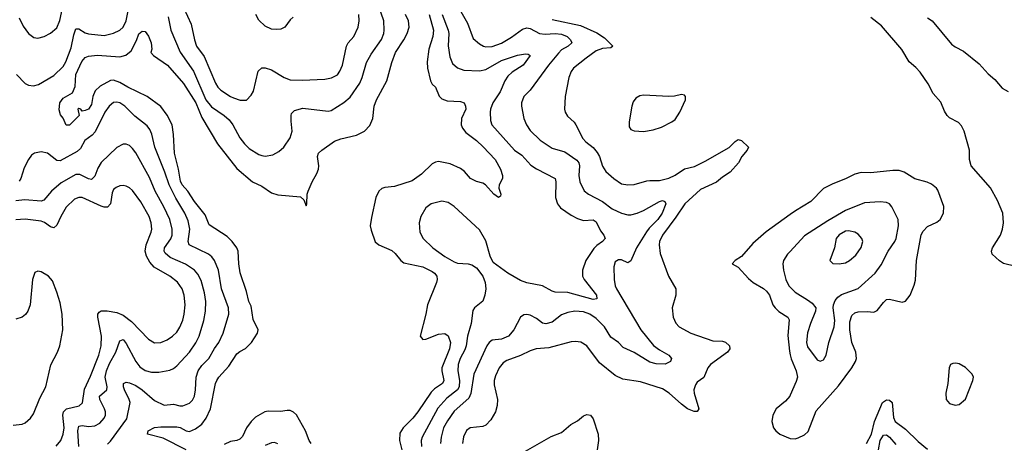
# Model space of a CAD drawing. Header units: inches. Extents: x 1682530 to 1839546, y 640742 to 791647.
# Tile 872 of 923: x 1795114 to 1801357, y 755491 to 758177. Entities that reach past the tile are written whole.
import ezdxf

# ---------------------------------------------------------------- set-up
doc = ezdxf.new("R2010")
doc.units = ezdxf.units.IN
doc.header["$MEASUREMENT"] = 0
doc.layers.add('B7795', color=7, linetype='Continuous')
doc.layers.add('B8705', color=7, linetype='Continuous')

msp = doc.modelspace()

# ---------------------------------------------------------------- linework, layer by layer
at = {"layer": 'B7795', "color": 5}
for points, elevation in [([(1796056.5, 758196.5), (1796071.8, 758110), (1796132, 757972), (1796216.6, 757850), (1796294.5, 757670), (1796330, 757624.4), (1796410, 757570.2), (1796441.4, 757541.4), (1796465.8, 757510), (1796510, 757428.8), (1796539.1, 757390), (1796570, 757360.8), (1796630, 757323.2), (1796650, 757316.1), (1796670, 757311.6), (1796719.5, 757320.5), (1796757.4, 757342.6), (1796789.6, 757370), (1796830, 757427.7), (1796842.6, 757470), (1796834.6, 757534.6), (1796835.2, 757570), (1796838, 757582), (1796857.5, 757602.5), (1796910, 757615.6), (1797070, 757598.3), (1797090, 757601.8), (1797170, 757653.2), (1797210, 757685.5), (1797270, 757774.6), (1797285.6, 757810), (1797314, 757906), (1797341.9, 757958.1), (1797408.6, 758051.4), (1797422.9, 758090), (1797425.6, 758110), (1797422.6, 758170), (1797368.5, 758330)], 640), ([(1795093.5, 757830), (1795150, 757773.7), (1795170, 757763.2), (1795201.5, 757758.5), (1795233.2, 757766.8), (1795330, 757823), (1795390, 757880.6), (1795407.5, 757910), (1795440.7, 757999.3), (1795457.6, 758082.4), (1795470, 758118.7), (1795490, 758118.9), (1795530, 758093.5), (1795550, 758087), (1795650, 758077.8), (1795710, 758091.6), (1795750, 758110.3), (1795770, 758130.3), (1795788.4, 758170), (1795806.2, 758253.8)], 640), ([(1795110, 758188.2), (1795136.8, 758136.8), (1795170.2, 758090.2), (1795204.1, 758064.1), (1795230, 758060.3), (1795270, 758070.2), (1795310, 758092.4), (1795350, 758126), (1795368.8, 758171.2), (1795390.9, 758269.1)], 660), ([(1796155.3, 758250), (1796201.9, 758150), (1796223.1, 758050), (1796236, 758010), (1796284, 757944), (1796355.2, 757775.2), (1796370.1, 757750.1), (1796390, 757731), (1796450, 757690.2), (1796470, 757681.3), (1796512.9, 757667.1), (1796552.7, 757667.3), (1796581.1, 757698.9), (1796596.5, 757723.5), (1796626.9, 757850), (1796650, 757871.8), (1796670, 757872.9), (1796710, 757858.8), (1796791.3, 757811.3), (1796830, 757796.6), (1796905.2, 757794.8), (1797050, 757800.2), (1797091.8, 757808.2), (1797130, 757828.1), (1797145, 757850), (1797160.3, 757890), (1797185.8, 758010), (1797197.2, 758030), (1797231.8, 758070), (1797259.4, 758130), (1797267.2, 758170), (1797264.4, 758210)], 660), ([(1796169, 755450), (1796024.8, 755524.8), (1795923.7, 755550), (1795928, 755570), (1795970, 755590.9), (1796010, 755596.2), (1796110, 755594.6), (1796130.9, 755590.9), (1796170, 755571.1), (1796190, 755566.2), (1796230, 755582.2), (1796270, 755613.2), (1796295.9, 755650), (1796323.2, 755710), (1796356.8, 755870), (1796364.5, 755890), (1796376.8, 755910), (1796440, 755980), (1796490, 756058.4), (1796510, 756074.3), (1796546.6, 756093.4), (1796583.1, 756130), (1796623.1, 756190), (1796625.4, 756210), (1796595.3, 756275.3), (1796581.1, 756361.1), (1796566.4, 756390), (1796553, 756453), (1796512.1, 756572.1), (1796503.2, 756630), (1796498.9, 756710), (1796491.6, 756730), (1796461.8, 756770), (1796430, 756802.2), (1796315.5, 756875.5), (1796290, 756940.7), (1796223.5, 757023.5), (1796179.9, 757090), (1796143.4, 757130), (1796132.9, 757152.9), (1796122, 757230), (1796095.7, 757330), (1796089.3, 757450), (1796080.4, 757510), (1796050, 757572.3), (1796010, 757627.6), (1795921.8, 757690), (1795800.3, 757750), (1795750, 757779.9), (1795710, 757794.3), (1795690, 757791.2), (1795624.2, 757755.8), (1795593, 757727), (1795577.3, 757690), (1795570, 757638.7), (1795550, 757609.8), (1795530, 757600.5), (1795510, 757598), (1795502, 757610), (1795490, 757614.5), (1795482.8, 757610), (1795490.7, 757570), (1795430, 757507.6), (1795410, 757508), (1795390, 757552.7), (1795373.6, 757573.6), (1795364.9, 757604.9), (1795369.8, 757650), (1795390, 757680.3), (1795450, 757713.4), (1795466.2, 757753.8), (1795470, 757830.4), (1795507.6, 757912.4), (1795530, 757938), (1795550, 757946.4), (1795608.2, 757951.8), (1795750, 757941), (1795787.8, 757952.2), (1795820.9, 757979.1), (1795855.3, 758044.7), (1795870, 758087.7), (1795890, 758103.8), (1795910, 758102.8), (1795930, 758073.4), (1795948.7, 758030), (1795951.3, 757990), (1795945.5, 757970), (1795962, 757950), (1796051, 757890), (1796152.8, 757772.8), (1796230.9, 757650.9), (1796270, 757557.1), (1796368.8, 757390), (1796490, 757234.5), (1796590, 757149.3), (1796650, 757120.7), (1796710, 757079.3), (1796750, 757066.8), (1796894.5, 757054.5), (1796915.2, 757035.2), (1796930, 756996), (1796935.6, 757010), (1796936.9, 757070), (1796942.6, 757090), (1796968.3, 757150), (1796998.6, 757201.4), (1797008.7, 757230), (1797010.8, 757250.8), (1797002.5, 757310), (1797008.9, 757330), (1797029.8, 757350), (1797110, 757407.5), (1797150, 757422.3), (1797250, 757444.2), (1797300.7, 757470), (1797334.5, 757505.5), (1797354.2, 757550), (1797362.5, 757630), (1797376.2, 757670), (1797442.6, 757790), (1797474, 757906), (1797496.4, 757970), (1797550.6, 758050), (1797571.5, 758090), (1797584, 758130), (1797579.3, 758170), (1797559.4, 758210)], 620), ([(1796847.5, 758192.5), (1796830, 758175.6), (1796796.4, 758130), (1796770, 758117.2), (1796745.5, 758114.5), (1796710, 758118.2), (1796670, 758136), (1796630, 758174), (1796610.5, 758210.5)], 660), ([(1797710, 758210.3), (1797737.8, 758110), (1797734.6, 758070), (1797707.3, 757990), (1797698.8, 757910), (1797700.2, 757870), (1797718.6, 757790), (1797729.4, 757769.4), (1797750.2, 757750), (1797772.9, 757692.9), (1797790, 757674.9), (1797823.7, 757663.7), (1797910, 757657.6), (1797932.7, 757650), (1797941.7, 757630), (1797943.2, 757610), (1797915, 757550), (1797913, 757510), (1797920.8, 757490), (1797942.5, 757462.6), (1798010, 757411.4), (1798052.2, 757372.2), (1798128.2, 757290), (1798162.3, 757230), (1798175.6, 757190), (1798176, 757170), (1798154.6, 757130), (1798151.7, 757110), (1798163.8, 757070), (1798162, 757058), (1798150, 757049.6), (1798120.5, 757070), (1798066.9, 757130), (1798050, 757141.8), (1798010, 757151.8), (1797972.8, 757170), (1797934.6, 757214.6), (1797910, 757234.6), (1797843.9, 757263.9), (1797770, 757278.4), (1797750, 757274.3), (1797730, 757263.7), (1797661.6, 757198.4), (1797603.6, 757156.4), (1797490, 757119.8), (1797430, 757114), (1797410, 757107), (1797390.7, 757089.3), (1797373.2, 757050), (1797343.9, 756923.9), (1797336.5, 756870), (1797341.8, 756841.8), (1797368.1, 756768.1), (1797390.6, 756750), (1797474.2, 756714.2), (1797495.1, 756695.1), (1797530.1, 756650.1), (1797550, 756635.2), (1797670.3, 756610), (1797730, 756580.2), (1797744.9, 756570), (1797759.6, 756550), (1797761.5, 756530), (1797756.5, 756510), (1797699.6, 756370), (1797690.2, 756310), (1797653.1, 756170), (1797670, 756150.3), (1797690, 756151.3), (1797770, 756183), (1797810, 756188.1), (1797831.9, 756171.9), (1797845.5, 756130), (1797839.8, 756090), (1797791.5, 755970), (1797790.1, 755950), (1797802.4, 755890), (1797795.5, 755870), (1797744.1, 755835.9), (1797723.5, 755816.5), (1797639.4, 755690), (1797606.5, 755650), (1797545.5, 755590), (1797525.5, 755554.5), (1797521.8, 755510), (1797536.3, 755450)], 620), ([(1797792.5, 758210), (1797831.2, 758110), (1797835.4, 758090), (1797830.7, 758010.7), (1797841.8, 757941.8), (1797859.3, 757899.3), (1797890, 757872.5), (1797930, 757858.2), (1798030, 757853.5), (1798070, 757862.5), (1798170, 757919.1), (1798270, 757952.5), (1798321.1, 757961.1), (1798338.8, 757958.8), (1798351.3, 757951.3), (1798306.4, 757890), (1798236.1, 757843.9), (1798210, 757819.3), (1798191.1, 757788.9), (1798160.7, 757719.3), (1798113.6, 757650), (1798099.8, 757610), (1798097.8, 757590), (1798098.4, 757538.4), (1798107, 757510), (1798250.9, 757350.9), (1798297.4, 757317.4), (1798354.9, 757254.9), (1798390, 757231.4), (1798510, 757170.4), (1798514, 757150), (1798512.1, 757050), (1798524.7, 757010), (1798543.9, 756983.9), (1798610, 756936.9), (1798650, 756916.3), (1798690, 756904.5), (1798750, 756907.5), (1798770, 756895.8), (1798797.7, 756837.7), (1798818.6, 756810), (1798825.3, 756790), (1798810.3, 756770), (1798774.1, 756745.9), (1798754, 756726), (1798704.2, 756650), (1798682.6, 756590), (1798683.6, 756550), (1798693.8, 756530), (1798772.4, 756430), (1798773.1, 756406.9), (1798750, 756404.1), (1798590, 756448.5), (1798510, 756450.5), (1798490, 756456.8), (1798430, 756489.1), (1798330, 756508.7), (1798290, 756524.2), (1798209.4, 756570), (1798117, 756637), (1798098, 756678), (1798070, 756776), (1798030, 756845.1), (1797870, 756992.8), (1797830, 757017.4), (1797790, 757026.6), (1797724, 757010), (1797690, 756984.5), (1797657.6, 756930), (1797647, 756890), (1797650.4, 756830), (1797672.4, 756790), (1797734, 756730), (1797810, 756676.3), (1797870, 756642.6), (1797890, 756633.8), (1797958, 756630), (1797982, 756622), (1798010, 756604.9), (1798051.4, 756551.4), (1798064.9, 756510), (1798068.9, 756470), (1798064.2, 756430), (1798050, 756392.7), (1797997.3, 756350), (1797986.7, 756333.3), (1797977.1, 756250), (1797954.4, 756170), (1797944.4, 756110), (1797935.8, 756084.2), (1797907.2, 756030), (1797894.3, 755990), (1797891.7, 755950), (1797902, 755890), (1797900.8, 755850), (1797889.5, 755830), (1797822.9, 755777.1), (1797766, 755714), (1797665.9, 755530), (1797660.1, 755510), (1797661.7, 755470)], 640), ([(1797911.4, 758230), (1797954.5, 758154.5), (1797990, 758058.7), (1798030, 758023.7), (1798054.8, 758010), (1798070, 758006), (1798110, 758007.9), (1798170, 758028.8), (1798233.3, 758066.7), (1798302.9, 758117.1), (1798330, 758125.1), (1798350, 758120.5), (1798410, 758089), (1798445.3, 758085.3), (1798510, 758089.7), (1798550, 758085.2), (1798584.5, 758070), (1798606.5, 758050), (1798614.4, 758030), (1798592.8, 758010), (1798550, 757985.2), (1798530, 757966), (1798467.1, 757890), (1798350, 757731.5), (1798310.2, 757689.8), (1798296.1, 757650), (1798296.1, 757630), (1798310.2, 757550), (1798327.1, 757510), (1798350, 757473.7), (1798413.4, 757413.4), (1798490, 757363), (1798570, 757338.6), (1798646.2, 757286.2), (1798658.9, 757270), (1798663.5, 757250), (1798659.8, 757190), (1798664.7, 757150), (1798692.6, 757092.6), (1798720.4, 757070), (1798810, 757025), (1798870, 756977.5), (1798930, 756950.2), (1798970, 756940.6), (1798990, 756940.5), (1799029.6, 756950), (1799070, 756967.7), (1799170, 757025.1), (1799190.1, 757030.1), (1799204.2, 757024.2), (1799210.1, 757010), (1799188.4, 756950), (1799159.3, 756910), (1799104.4, 756855.6), (1799087.4, 756832.6), (1799025, 756730), (1798990, 756649.2), (1798970, 756636.3), (1798930, 756654), (1798910, 756655.4), (1798890, 756642), (1798881.3, 756610), (1798883.2, 756530), (1798889.3, 756490), (1798897.8, 756470), (1799052.4, 756210), (1799132, 756112), (1799170, 756083.9), (1799230.7, 756050), (1799247.7, 756030), (1799240.5, 756010), (1799206.7, 755993.3), (1799150, 755995.4), (1799110, 756006.6), (1799010, 756066.4), (1798939.5, 756099.5), (1798910, 756130.6), (1798863.3, 756163.2), (1798822, 756230), (1798770, 756282.6), (1798730, 756309.9), (1798690, 756324.9), (1798634, 756330), (1798590, 756321.4), (1798550, 756304.8), (1798490, 756259.4), (1798450, 756248), (1798430, 756252.9), (1798390, 756283.5), (1798350, 756304.4), (1798330, 756308.2), (1798310, 756305.6), (1798289.1, 756290.9), (1798247.1, 756210), (1798214, 756170), (1798170, 756151.6), (1798110, 756144.5), (1798090, 756130.9), (1798076.9, 756110), (1797993.3, 755930), (1797973.8, 755806.2), (1797962.5, 755777.5), (1797870, 755694.3), (1797826.1, 755633.9), (1797802.3, 755590), (1797786.4, 755530), (1797783.3, 755490)], 660), ([(1798490, 758178.4), (1798670, 758139.8), (1798774.3, 758094.3), (1798822.8, 758062.8), (1798874, 758010), (1798861.6, 757998.4), (1798810, 757995.6), (1798770, 757979.5), (1798705.6, 757934.4), (1798626.5, 757870), (1798611.3, 757848.7), (1798596.6, 757810), (1798572.9, 757690), (1798568.1, 757610), (1798572.8, 757590), (1798586.6, 757566.6), (1798630, 757527), (1798641.3, 757510), (1798684.8, 757424.8), (1798703.7, 757403.7), (1798750, 757367.7), (1798776, 757336), (1798789.5, 757310), (1798809.6, 757249.6), (1798830, 757215.6), (1798881.1, 757170), (1798930, 757136.9), (1798970, 757129.2), (1799010, 757131.9), (1799090, 757155.1), (1799110, 757158.7), (1799170, 757156.8), (1799230, 757173.1), (1799270, 757191.9), (1799330, 757231.4), (1799392.8, 757247.2), (1799460.8, 757279.3), (1799612.7, 757367.3), (1799650, 757406), (1799670, 757418), (1799690, 757410.4), (1799734.9, 757370), (1799727.4, 757350), (1799692.8, 757310), (1799671.3, 757270), (1799619.4, 757210), (1799570, 757178.8), (1799532.7, 757147.3), (1799430, 757101.3), (1799330.5, 757009.5), (1799275.1, 756924.9), (1799190.9, 756810), (1799171.8, 756770), (1799167.8, 756750), (1799175, 756695), (1799227, 756550), (1799273.8, 756470), (1799274.9, 756430), (1799250.4, 756350), (1799256.9, 756290), (1799273.7, 756253.7), (1799296.4, 756230), (1799370, 756189.2), (1799510, 756141.4), (1799570, 756139), (1799590, 756133.5), (1799614.7, 756110), (1799616.5, 756090), (1799602.8, 756070), (1799494.3, 755990), (1799478.2, 755970), (1799451.9, 755908.1), (1799410, 755878), (1799398.7, 755861.3), (1799389.5, 755830.5), (1799390.9, 755810), (1799420.3, 755710), (1799410, 755692), (1799390, 755692.3), (1799348.6, 755710), (1799310, 755738.6), (1799232.5, 755810), (1799190, 755835.9), (1799050, 755880.7), (1798938, 755898), (1798890, 755921), (1798790, 756001.7), (1798710, 756108.5), (1798672.2, 756132.2), (1798637.4, 756137.4), (1798610, 756135), (1798470, 756096.3), (1798389.5, 756090.5), (1798350, 756078), (1798290, 756047.5), (1798203.3, 756016.7), (1798179.4, 756000.6), (1798155.2, 755970), (1798130, 755919.7), (1798121.6, 755890), (1798122, 755862), (1798144.4, 755770), (1798142, 755730), (1798131.9, 755690), (1798100.8, 755639.2), (1798070, 755607), (1798050, 755597.4), (1797970.2, 755589.8), (1797947.7, 755572.3), (1797928, 755532), (1797921, 755490)], 680), ([(1795670, 755486.4), (1795690, 755505.6), (1795792.6, 755647.4), (1795813.9, 755750), (1795809.3, 755770), (1795778.6, 755830), (1795771.7, 755850), (1795771.8, 755870), (1795790, 755879.1), (1795810, 755875.5), (1795850, 755858.2), (1795891.1, 755830), (1795970, 755763), (1796030, 755732.7), (1796090, 755739.3), (1796130, 755728.3), (1796149.2, 755729.2), (1796190, 755744.7), (1796210, 755765.5), (1796222, 755790), (1796229, 755830), (1796232.7, 755910), (1796245.8, 755950), (1796270, 755984.1), (1796313.8, 756030), (1796348.5, 756091.5), (1796376, 756130), (1796404, 756190), (1796440.2, 756310), (1796438, 756350), (1796394.7, 756470), (1796374.2, 756590), (1796350.4, 756650.4), (1796333.4, 756673.4), (1796311.3, 756691.3), (1796189.8, 756750), (1796182.4, 756770), (1796192.2, 756850), (1796181.8, 756901.8), (1796160.5, 756950), (1796104.6, 757044.6), (1796061.5, 757130), (1796034.8, 757210), (1795971.1, 757370), (1795951.7, 757451.6), (1795940.2, 757480.2), (1795923.5, 757503.5), (1795845.1, 757565.1), (1795781, 757630), (1795750, 757649.8), (1795730, 757654.6), (1795710, 757652.9), (1795680.7, 757630), (1795654.5, 757590), (1795593.1, 757466.9), (1795574.4, 757445.6), (1795528.3, 757411.8), (1795499.2, 757360.8), (1795479.1, 757340.9), (1795370, 757281.5), (1795350, 757285), (1795290, 757331.1), (1795250, 757339), (1795208.5, 757331.5), (1795190, 757318.2), (1795169.7, 757290.3), (1795142.6, 757237.4), (1795122.3, 757170), (1795110, 757153.6)], 640), ([(1795488.6, 755470), (1795483.7, 755570), (1795490, 755599), (1795510, 755604.4), (1795550, 755597.4), (1795590, 755601.9), (1795621.4, 755618.6), (1795648.9, 755650), (1795657.3, 755670), (1795657.6, 755690), (1795652.1, 755710), (1795621.5, 755770), (1795621.1, 755790), (1795666.3, 755830), (1795667.9, 755850), (1795656.6, 755910), (1795664, 755950), (1795683.2, 755996.8), (1795723.4, 756070), (1795750, 756140.4), (1795770, 756148.7), (1795790, 756124.9), (1795850, 756009), (1795877, 755977), (1795910, 755952.8), (1795950, 755941.7), (1795997.2, 755942.8), (1796065.4, 755954.6), (1796090, 755965.8), (1796110, 755981.8), (1796191.4, 756070), (1796231.2, 756128.8), (1796251.9, 756170), (1796282.7, 756270), (1796292.7, 756330), (1796295.2, 756390), (1796286.2, 756446.2), (1796264.6, 756524.6), (1796243.6, 756563.6), (1796221.8, 756590), (1796166.5, 756626.5), (1796068.4, 756668.4), (1796037.5, 756697.5), (1796030.6, 756710), (1796032.8, 756730), (1796073.2, 756786.8), (1796081.4, 756810), (1796081.9, 756850), (1796066, 756910), (1796028.8, 756990), (1795973.3, 757090), (1795936.8, 757176.8), (1795850, 757332.8), (1795830, 757361.1), (1795810, 757379.1), (1795790, 757388.5), (1795770, 757388.5), (1795730, 757367.1), (1795630, 757270.9), (1795610, 757236.9), (1795590, 757184.4), (1795570, 757164.4), (1795550, 757169.2), (1795495.7, 757195.7), (1795470, 757195), (1795376.6, 757143.4), (1795315.3, 757090), (1795267.1, 757032.9), (1795250, 757026.6), (1795145.9, 757034.1), (1795090, 757028.6)], 660), ([(1795346.1, 755473.9), (1795376.1, 755510), (1795390.8, 755549.2), (1795395.4, 755590), (1795388.3, 755670), (1795391.7, 755690), (1795411.1, 755708.9), (1795491.9, 755728.1), (1795513.1, 755746.9), (1795524.5, 755835.5), (1795563, 755917), (1795615.3, 756050), (1795630.4, 756110), (1795633.2, 756170), (1795609.4, 756290), (1795610.7, 756310), (1795617.3, 756322.7), (1795630, 756331.6), (1795668.6, 756331.4), (1795730, 756320.4), (1795770, 756304.5), (1795824.2, 756264.2), (1795930, 756151.3), (1795970, 756129.1), (1796010, 756130.2), (1796050, 756147.1), (1796084, 756170), (1796110, 756196), (1796130, 756228.5), (1796148, 756272), (1796156.8, 756310), (1796162.5, 756370), (1796157, 756430), (1796143.9, 756470), (1796113.9, 756513.9), (1796066.4, 756550), (1795967.9, 756607.9), (1795939.3, 756639.3), (1795918.2, 756678.2), (1795909.3, 756710), (1795916.2, 756750), (1795947.8, 756830), (1795951.2, 756850), (1795947.2, 756890), (1795934.9, 756930), (1795882.7, 757022.7), (1795830, 757093.5), (1795810, 757110.9), (1795790, 757120.9), (1795770, 757125.3), (1795750, 757123.1), (1795726.2, 757113.8), (1795710, 757099.6), (1795701.5, 757078.5), (1795689.6, 757010.4), (1795670, 756989.2), (1795650, 756987.9), (1795630, 756994.3), (1795510, 757049), (1795490, 757050.7), (1795460.9, 757039.1), (1795410, 756988.5), (1795375.1, 756930), (1795350, 756875.3), (1795330, 756857.4), (1795310, 756863.9), (1795272, 756892), (1795250, 756900.8), (1795150, 756912.2), (1795090, 756907.7)], 680), ([(1800000, 756941.7), (1799847, 756833), (1799762.7, 756757.3), (1799690, 756675.6), (1799651, 756650), (1799632, 756630), (1799670, 756608.2), (1799735.5, 756535.5), (1799764.9, 756510), (1799830, 756473.2), (1799850, 756456.5), (1799867.8, 756430), (1799889.4, 756370), (1799903.2, 756350), (1799926.6, 756326.6), (1799984.7, 756290), (1799993.6, 756273.6), (1799985.4, 756174.6), (1799994.8, 756074.8), (1800000, 756052.9)], 720), ([(1800000, 756708.4), (1799983.2, 756690), (1799957.3, 756650), (1799952.6, 756630), (1799956.2, 756590), (1799972.3, 756530), (1799990.9, 756490), (1800000, 756480.8)], 740), ([(1795073.2, 755606.8), (1795130, 755612.8), (1795150, 755621.7), (1795183.2, 755650), (1795202.7, 755677.3), (1795242.6, 755777.4), (1795279.5, 755850), (1795312.1, 755987.9), (1795353.6, 756070), (1795369, 756110), (1795387.4, 756210), (1795384, 756310), (1795370, 756382.7), (1795350.5, 756450.5), (1795322, 756522), (1795296.2, 756550), (1795250, 756578.3), (1795230, 756582), (1795210, 756573.6), (1795195.8, 756530), (1795180.5, 756370), (1795165.3, 756330), (1795151.4, 756308.6), (1795129.2, 756290.8), (1795090, 756278.1)], 720), ([(1800000, 755795.4), (1799997.6, 755790), (1799970, 755758.7), (1799910, 755709.4), (1799888.5, 755670), (1799883.1, 755630), (1799894, 755590), (1799908.4, 755570), (1799933, 755550), (1800000, 755521.7)], 720), ([(1796962.5, 755490), (1796949.4, 755509.4), (1796926.3, 755570), (1796870, 755671.6), (1796850, 755689.6), (1796830, 755698.3), (1796810, 755699.7), (1796767.5, 755692.5), (1796690, 755696), (1796668.4, 755691.6), (1796610, 755656.2), (1796581.1, 755630), (1796551.8, 755590), (1796526.7, 755533.3), (1796510, 755516.5), (1796490, 755508.3), (1796450, 755501.8), (1796410, 755484.5)], 620), ([(1798231.7, 755390), (1798484.9, 755535.1), (1798550, 755559.1), (1798607.8, 755610), (1798650, 755633), (1798690, 755664.6), (1798710, 755673.7), (1798733.1, 755670), (1798750, 755646), (1798781.3, 755550), (1798784.5, 755510), (1798774.8, 755450)], 680), ([(1796750, 755487.1), (1796730, 755495.6), (1796710, 755494), (1796670, 755476.9)], 640)]:
    msp.add_lwpolyline(points, dxfattribs=dict(at, elevation=elevation))
at = {"layer": 'B7795', "color": 5, "elevation": 720}
msp.add_lwpolyline([(1799310, 757703.7), (1799266.6, 757693.4), (1799230, 757691.3), (1799070, 757698), (1799045.3, 757694.7), (1799020.2, 757679.8), (1799003.6, 757656.4), (1798995, 757630), (1798977.8, 757530), (1798978.4, 757498.4), (1798990, 757480.5), (1799010, 757472.2), (1799070, 757469.1), (1799130, 757478), (1799183.6, 757496.4), (1799250, 757528.7), (1799270, 757545.5), (1799298.9, 757590), (1799336.2, 757670), (1799336, 757690), (1799330, 757699)], close=True, dxfattribs=at)
at = {"layer": 'B8705', "color": 5}
for points, elevation in [([(1801430, 756611.9), (1801352, 756632), (1801327.4, 756647.4), (1801279.6, 756690), (1801275.1, 756710), (1801282, 756730), (1801332.9, 756810), (1801345.6, 756850), (1801350.9, 756890), (1801347, 756950), (1801314, 757030), (1801270.5, 757110.5), (1801146.5, 757250), (1801135.4, 757290), (1801136.3, 757350), (1801101.8, 757470), (1801085.2, 757505.2), (1801066.1, 757526.1), (1801010, 757554.5), (1800994.5, 757570), (1800977.7, 757597.7), (1800954.8, 757654.8), (1800906.8, 757710), (1800875.2, 757770), (1800824.3, 757844.3), (1800795.2, 757875.2), (1800752.8, 757910), (1800707.6, 757987.6), (1800577.4, 758137.4), (1800511.4, 758191.4)], 680), ([(1800870, 758188.4), (1800899.1, 758170), (1801021.6, 758021.6), (1801044.8, 758004.8), (1801098.8, 757978.8), (1801198.4, 757898.4), (1801254.8, 757834.8), (1801297.4, 757797.4), (1801343.3, 757743.2), (1801382.5, 757722.5)], 680), ([(1800000, 755521.7), (1800001.2, 755521.2), (1800030, 755520.3), (1800050, 755524.9), (1800090, 755544.4), (1800113.2, 755566.8), (1800163.6, 755696.4), (1800305.1, 755854.9), (1800390, 755968.9), (1800412.5, 756010), (1800418.9, 756030), (1800416.5, 756070), (1800391.1, 756130), (1800376.7, 756210), (1800377.7, 756262.3), (1800390, 756300.9), (1800410, 756318.2), (1800430, 756324.2), (1800487.1, 756327.1), (1800530, 756322.6), (1800550, 756332.7), (1800590, 756383.7), (1800610, 756402.3), (1800630, 756405.5), (1800710, 756386.7), (1800730, 756393.1), (1800760.4, 756430), (1800786.4, 756493.6), (1800794.5, 756525.5), (1800800.8, 756650), (1800830, 756812.7), (1800842.9, 756837.1), (1800870, 756866), (1800930, 756894.3), (1800949.8, 756910), (1800971.3, 756951.3), (1800973.3, 756993.3), (1800935.6, 757095.6), (1800927.3, 757110), (1800894.4, 757134.4), (1800867.1, 757147.1), (1800790, 757167.4), (1800722.9, 757210), (1800690, 757220.9), (1800650, 757220.9), (1800510, 757206.9), (1800450, 757207.4), (1800410, 757198.5), (1800350, 757167.2), (1800270, 757137.4), (1800210, 757106.6), (1800130, 757023.5), (1800034.1, 756965.9), (1800000, 756941.7)], 720), ([(1800000, 756480.8), (1800030, 756450.2), (1800110, 756401.8), (1800138.8, 756378.8), (1800161.5, 756350), (1800160.2, 756330), (1800127.2, 756250), (1800110, 756192.3), (1800102.3, 756130), (1800110, 756102), (1800170, 756021.1), (1800190, 756013.1), (1800210, 756021.5), (1800228.5, 756050), (1800244.1, 756130), (1800278.1, 756230), (1800282, 756270), (1800271.8, 756350), (1800273.3, 756370), (1800283.9, 756396.1), (1800301.1, 756418.9), (1800324.2, 756435.8), (1800430, 756472.6), (1800538, 756570), (1800576.8, 756623.2), (1800621, 756710), (1800662.7, 756770), (1800671.8, 756790), (1800686.2, 756870), (1800684.7, 756910), (1800644.5, 756990), (1800630, 757008.8), (1800610, 757018.7), (1800570, 757023.4), (1800470, 757016.8), (1800350, 756966.8), (1800237.7, 756902.3), (1800090, 756806.8), (1800000, 756708.4)], 740), ([(1800000, 756052.9), (1800006.3, 756026.3), (1800036.5, 755950), (1800045, 755910), (1800037.8, 755882.2), (1800000, 755795.4)], 720), ([(1800483.9, 755490), (1800514.4, 755550), (1800533.9, 755630), (1800583.9, 755750), (1800610, 755767.9), (1800630, 755764.5), (1800646, 755750), (1800653.8, 755653.8), (1800665.7, 755630), (1800730, 755581.4), (1800810, 755502.5), (1800870, 755453)], 680), ([(1800558.9, 755450), (1800570.4, 755510), (1800590, 755543), (1800610, 755544.1), (1800630.1, 755530.1), (1800670, 755483.1)], 660)]:
    msp.add_lwpolyline(points, dxfattribs=dict(at, elevation=elevation))
for points, elevation in [([(1800370, 756838.3), (1800350, 756836), (1800310, 756812.1), (1800291.7, 756790), (1800280.4, 756730), (1800250.7, 756650), (1800270.4, 756630.4), (1800310, 756628.8), (1800350, 756634.9), (1800376.2, 756650), (1800414.9, 756685.1), (1800450, 756733), (1800460.4, 756770), (1800454.3, 756790), (1800430, 756817.6), (1800410, 756829.6)], 760), ([(1801050, 755999.6), (1801030, 755998), (1801016, 755990), (1801007.7, 755970), (1800999.3, 755870), (1800987.2, 755810), (1800987.4, 755770), (1801010, 755743.1), (1801046, 755734), (1801070, 755737.6), (1801110, 755770.7), (1801158, 755890), (1801162, 755910), (1801153.3, 755930), (1801110, 755972.8), (1801070, 755994.7)], 720)]:
    msp.add_lwpolyline(points, close=True, dxfattribs=dict(at, elevation=elevation))

doc.saveas('drawing.dxf')
